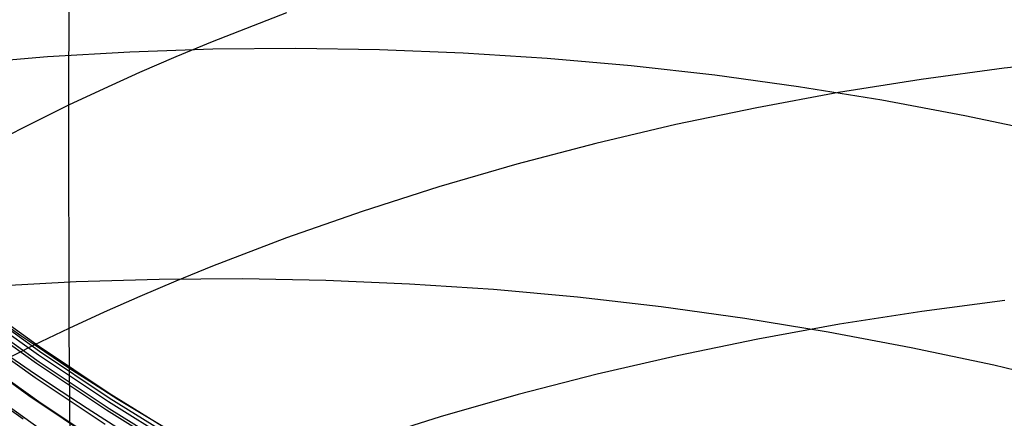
# Model space of a CAD drawing. Extents: x -383 to 1849, y -1185 to -529.
# Tile 819 of 870: x 1823.47 to 1829.18, y -940.8 to -938.49. Entities that reach past the tile are written whole.
import ezdxf

# ---------------------------------------------------------------- set-up
doc = ezdxf.new("R2010")
doc.units = 0
doc.layers.add('PREDEFINITO', color=7, linetype='CONTINUOUS')

msp = doc.modelspace()

# ---------------------------------------------------------------- linework, layer by layer
at = {"layer": 'PREDEFINITO'}
for p, q in [((1823.756328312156, -937.7176753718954, 638.4933677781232), (1823.75515417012, -938.9826165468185, 640.0355640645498)), ((1825.017726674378, -938.4464732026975, 640.5410791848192), (1824.588085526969, -938.6140666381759, 640.3822682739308)), ((1824.588085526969, -938.6140666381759, 640.3822682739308), (1824.376455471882, -938.702036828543, 640.2992223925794)), ((1824.109805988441, -938.6738264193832, 507.4444088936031), (1823.631904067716, -938.7018866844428, 507.5555950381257)), ((1824.590466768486, -938.6575973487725, 507.3424768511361), (1824.109805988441, -938.6738264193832, 507.4444088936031)), ((1825.073348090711, -938.6531964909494, 507.2498956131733), (1824.590466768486, -938.6575973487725, 507.3424768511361)), ((1825.557911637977, -938.6606208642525, 507.1667618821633), (1825.073348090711, -938.6531964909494, 507.2498956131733)), ((1826.043619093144, -938.6798674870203, 507.0931723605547), (1825.557911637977, -938.6606208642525, 507.1667618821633)), ((1823.631904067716, -938.7018866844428, 507.5555950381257), (1823.15729932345, -938.7417811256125, 507.6759385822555)), ((1824.376455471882, -938.702036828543, 640.2992223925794), (1824.167044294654, -938.7927865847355, 640.2137541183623)), ((1826.529932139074, -938.7109333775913, 507.029223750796), (1826.043619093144, -938.6798674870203, 507.0931723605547)), ((1827.016312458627, -938.7538155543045, 506.9750127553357), (1826.529932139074, -938.7109333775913, 507.029223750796)), ((1829.666131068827, -938.7129196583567, 643.1388400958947), (1829.180897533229, -938.7671437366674, 643.0775038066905)), ((1827.502221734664, -938.8085110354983, 506.9306360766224), (1827.016312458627, -938.7538155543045, 506.9750127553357)), ((1829.180897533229, -938.7671437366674, 643.0775038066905), (1828.698749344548, -938.8324484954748, 643.0059777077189)), ((1824.167044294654, -938.7927865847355, 640.2137541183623), (1823.959920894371, -938.8863138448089, 640.1258668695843)), ((1827.987121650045, -938.8750168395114, 506.8961904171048), (1827.502221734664, -938.8085110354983, 506.9306360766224)), ((1828.698749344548, -938.8324484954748, 643.0059777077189), (1828.220237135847, -938.9088169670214, 642.9242901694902)), ((1823.959920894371, -938.8863138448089, 640.1258668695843), (1823.755154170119, -938.9826165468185, 640.0355640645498)), ((1828.470473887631, -938.9533299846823, 506.8717724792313), (1827.987121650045, -938.8750168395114, 506.8961904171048)), ((1828.220237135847, -938.9088169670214, 642.9242901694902), (1827.745911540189, -938.9962321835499, 642.8324695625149)), ((1828.951740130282, -939.0434474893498, 506.8574789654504), (1828.470473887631, -938.9533299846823, 506.8717724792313)), ((1823.755154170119, -938.9826165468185, 640.0355640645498), (1823.552806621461, -939.0816853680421, 639.9428554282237)), ((1823.75515417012, -938.9826165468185, 640.0355640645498), (1823.756233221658, -940.2772729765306, 641.554777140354)), ((1827.745911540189, -938.9962321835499, 642.8324695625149), (1827.276323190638, -939.0946771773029, 642.7305442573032)), ((1829.430382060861, -939.1453663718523, 506.8534065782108), (1828.951740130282, -939.0434474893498, 506.8574789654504)), ((1823.552806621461, -939.0816853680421, 639.9428554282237), (1823.352915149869, -939.1834819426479, 639.8477759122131)), ((1827.276323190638, -939.0946771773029, 642.7305442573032), (1826.812022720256, -939.2041349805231, 642.6185426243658)), ((1826.812022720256, -939.2041349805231, 642.6185426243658), (1826.353560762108, -939.3245886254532, 642.4964930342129)), ((1826.353560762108, -939.3245886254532, 642.4964930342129), (1825.901487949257, -939.4560211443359, 642.364423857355)), ((1825.901487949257, -939.4560211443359, 642.364423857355), (1825.456354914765, -939.5984155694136, 642.2223634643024)), ((1825.456354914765, -939.5984155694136, 642.2223634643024), (1825.018712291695, -939.7517549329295, 642.0703402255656)), ((1825.018712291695, -939.7517549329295, 642.0703402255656), (1824.589110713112, -939.9160222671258, 641.908382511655)), ((1824.589110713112, -939.9160222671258, 641.908382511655), (1824.377497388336, -940.002248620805, 641.823687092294)), ((1824.762446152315, -939.9895320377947, 505.7576388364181), (1824.279599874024, -939.9920267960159, 505.8524140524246)), ((1825.247011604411, -939.9986872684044, 505.672534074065), (1824.762446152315, -939.9895320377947, 505.7576388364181)), ((1823.799012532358, -940.0061762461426, 505.9567601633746), (1823.321223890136, -940.0319850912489, 506.0705776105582)), ((1824.279599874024, -939.9920267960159, 505.8524140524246), (1823.799012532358, -940.0061762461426, 505.9567601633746)), ((1824.377497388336, -940.002248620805, 641.823687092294), (1824.168100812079, -940.0912006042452, 641.7365186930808)), ((1825.732756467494, -940.0194877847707, 505.5971993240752), (1825.247011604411, -939.9986872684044, 505.672534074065)), ((1826.219140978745, -940.0519288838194, 505.5317341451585), (1825.732756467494, -940.0194877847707, 505.5971993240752)), ((1823.188953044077, -940.095931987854, 576.4643545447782), (1823.585327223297, -940.3810017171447, 576.4581898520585)), ((1824.168100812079, -940.0912006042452, 641.7365186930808), (1823.960989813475, -940.1828760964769, 641.6468808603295)), ((1826.705625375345, -940.0960058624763, 505.4762380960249), (1826.219140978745, -940.0519288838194, 505.5317341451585)), ((1827.191669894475, -940.151714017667, 505.4308107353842), (1826.705625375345, -940.0960058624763, 505.4762380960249)), ((1823.183370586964, -940.1459586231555, 573.3826581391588), (1823.579806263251, -940.4304818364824, 573.3832253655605)), ((1823.188891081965, -940.1226692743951, 575.0357498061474), (1823.585284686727, -940.4077499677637, 575.0361237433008)), ((1827.676734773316, -940.2190486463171, 505.3955516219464), (1827.191669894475, -940.151714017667, 505.4308107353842)), ((1829.184487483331, -940.1140913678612, 644.6059851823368), (1828.703172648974, -940.1780442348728, 644.5331503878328)), ((1823.173167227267, -940.1942352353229, 571.9044573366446), (1823.569563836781, -940.4788027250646, 571.9084224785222)), ((1823.187853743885, -940.1870380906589, 579.2758505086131), (1823.584294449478, -940.4708776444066, 579.2550328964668)), ((1823.960989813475, -940.1828760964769, 641.6468808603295), (1823.756233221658, -940.2772729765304, 641.5547771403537)), ((1828.160280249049, -940.2980050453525, 505.3705603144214), (1827.676734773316, -940.2190486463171, 505.3955516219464)), ((1828.703172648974, -940.1780442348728, 644.5331503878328), (1828.225471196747, -940.2528835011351, 644.4499151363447)), ((1828.225471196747, -940.2528835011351, 644.4499151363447), (1827.751929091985, -940.3385928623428, 644.3563078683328)), ((1823.164129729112, -940.2769909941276, 570.4488734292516), (1823.560834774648, -940.5619180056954, 570.4568104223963)), ((1823.756233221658, -940.2772729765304, 641.5547771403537), (1823.553893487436, -940.3743820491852, 641.4602174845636)), ((1823.756233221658, -940.2772729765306, 641.554777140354), (1823.767305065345, -941.5964411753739, 643.051794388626)), ((1828.641766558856, -940.3885785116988, 505.3559363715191), (1828.160280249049, -940.2980050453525, 505.3705603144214)), ((1823.128297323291, -940.382198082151, 568.9845350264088), (1823.524842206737, -940.6664404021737, 568.9961768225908)), ((1823.553893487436, -940.3743820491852, 641.4602174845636), (1823.354007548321, -940.4741658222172, 641.3632374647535)), ((1823.585327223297, -940.3810017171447, 576.4581898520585), (1823.990809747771, -940.6522320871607, 576.4528031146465)), ((1827.751929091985, -940.3385928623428, 644.3563078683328), (1827.283092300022, -940.4351560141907, 644.2523570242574)), ((1829.120653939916, -940.4907643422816, 505.3517793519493), (1828.641766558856, -940.3885785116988, 505.3559363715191)), ((1823.199950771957, -940.4276745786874, 582.3896921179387), (1823.59660224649, -940.7106385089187, 582.3587588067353)), ((1823.579806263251, -940.4304818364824, 573.3832253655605), (1823.985350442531, -940.7011700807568, 573.3841265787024)), ((1823.585284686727, -940.4077499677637, 575.0361237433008), (1823.990785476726, -940.6789677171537, 575.0369298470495)), ((1827.283092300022, -940.4351560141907, 644.2523570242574), (1826.819506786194, -940.5425566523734, 644.1380910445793)), ((1823.569563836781, -940.4788027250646, 571.9084224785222), (1823.975067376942, -940.7495254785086, 571.9124254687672)), ((1823.584294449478, -940.4708776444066, 579.2550328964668), (1823.989842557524, -940.7409618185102, 579.2357041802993)), ((1829.596402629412, -940.6045578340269, 505.3581888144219), (1829.120653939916, -940.4907643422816, 505.3517793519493)), ((1823.0950257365, -940.518151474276, 567.5229258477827), (1823.491532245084, -940.8021314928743, 567.5383006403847)), ((1823.560834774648, -940.5619180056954, 570.4568104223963), (1823.966607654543, -940.8329653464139, 570.4644571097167)), ((1826.819506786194, -940.5425566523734, 644.1380910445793), (1826.361718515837, -940.6607784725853, 644.0135383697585)), ((1823.201181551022, -940.5822962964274, 583.9118114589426), (1823.59785417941, -940.8646219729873, 583.8754467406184)), ((1823.524842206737, -940.6664404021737, 568.9961768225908), (1823.930491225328, -940.9368577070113, 569.0072168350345)), ((1823.990809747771, -940.6522320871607, 576.4528031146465), (1824.405100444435, -940.9091637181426, 576.4482100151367)), ((1826.361718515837, -940.6607784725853, 644.0135383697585), (1825.910273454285, -940.7898051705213, 643.8787274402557)), ((1823.59660224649, -940.7106385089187, 582.3587588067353), (1824.002319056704, -940.9798809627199, 582.3298058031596)), ((1823.985350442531, -940.7011700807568, 573.3841265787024), (1824.39970176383, -940.9575669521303, 573.3853651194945)), ((1823.990785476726, -940.6789677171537, 575.0369298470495), (1824.405093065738, -940.9358626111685, 575.0381728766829)), ((1823.975067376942, -940.7495254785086, 571.9124254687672), (1824.389377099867, -941.0059462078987, 571.9164626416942)), ((1823.989842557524, -940.7409618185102, 579.2357041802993), (1824.404196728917, -940.9968361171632, 579.2179033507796)), ((1825.910273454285, -940.7898051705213, 643.8787274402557), (1825.465717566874, -940.9296204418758, 643.7336866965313))]:
    msp.add_line(p, q, dxfattribs=at)
at = {"layer": 'PREDEFINITO', "extrusion": (0.001264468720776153, 0.04270824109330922, 0.999086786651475)}
msp.add_arc((-1858.565110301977, 897.1737271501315, 530.6082208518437), 14.9974366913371, 125.1953050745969, 297.2997336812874, dxfattribs=at)
at = {"layer": 'PREDEFINITO', "extrusion": (-0.01680346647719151, -0.114563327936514, 0.9932738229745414)}
msp.add_arc((1947.266360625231, -580.7659228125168, 654.0302628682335), 14.9416585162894, 95.84327124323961, 275.2787165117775, dxfattribs=at)
at = {"layer": 'PREDEFINITO', "extrusion": (0.01527697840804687, 0.101694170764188, 0.9946984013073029)}
msp.add_arc((-1949.427669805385, 700.9212284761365, 493.7866391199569), 14.99696096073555, 132.0550495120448, 314.6365593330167, dxfattribs=at)
at = {"layer": 'PREDEFINITO', "extrusion": (-0.01682422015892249, -0.171810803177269, 0.9849862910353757)}
msp.add_arc((1913.771170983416, -633.2235835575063, 707.5748562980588), 14.96078830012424, 82.65114577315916, 280.0999895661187, dxfattribs=at)
at = {"layer": 'PREDEFINITO', "extrusion": (-0.0169148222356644, -0.07459487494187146, 0.9970704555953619)}
msp.add_arc((1991.818707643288, -454.2157462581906, 615.4053433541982), 14.93819540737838, 107.3243062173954, 274.6342481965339, dxfattribs=at)
at = {"layer": 'PREDEFINITO', "extrusion": (-0.01683288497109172, -0.3075132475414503, 0.9513949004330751)}
msp.add_arc((1880.171093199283, -604.8759386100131, 826.0284236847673), 14.97897654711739, 55.8389829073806, 295.2730315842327, dxfattribs=at)
at = {"layer": 'PREDEFINITO', "extrusion": (-0.01680727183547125, -0.3261209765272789, 0.9451786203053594)}
msp.add_arc((1877.534512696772, -594.1837602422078, 841.425734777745), 14.97443206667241, 51.68409155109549, 297.6498818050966, dxfattribs=at)
at = {"layer": 'PREDEFINITO', "extrusion": (0.06085069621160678, 0.2938485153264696, 0.9539131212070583)}
msp.add_arc((-1982.010637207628, 681.2031101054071, 358.4059843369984), 14.95304766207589, 35.41266342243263, 135.0622067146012, dxfattribs=at)
at = {"layer": 'PREDEFINITO', "extrusion": (0.05640473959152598, 0.2750530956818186, 0.959773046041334)}
msp.add_arc((-1980.98269314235, 677.388495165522, 372.7477319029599), 14.97554083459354, 41.4003880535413, 134.8305370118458, dxfattribs=at)
at = {"layer": 'PREDEFINITO', "extrusion": (0.05190493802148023, 0.2561864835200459, 0.9652328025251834)}
msp.add_arc((-1979.707173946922, 674.1646071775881, 386.8361147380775), 14.98700380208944, 44.79781140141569, 134.6350759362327, dxfattribs=at)
at = {"layer": 'PREDEFINITO', "extrusion": (0.04740610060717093, 0.2372513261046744, 0.9702909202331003)}
msp.add_arc((-1978.250708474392, 671.3365629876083, 400.766770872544), 14.97539275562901, 48.0894225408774, 134.4820405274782, dxfattribs=at)
at = {"layer": 'PREDEFINITO', "extrusion": (-0.01586804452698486, -0.02079063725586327, 0.9996579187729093)}
msp.add_arc((2018.982025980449, 389.0888880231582, 565.4544272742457), 15.45497952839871, 294.5706289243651, 339.7623634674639, dxfattribs=at)
at = {"layer": 'PREDEFINITO', "extrusion": (-0.00812877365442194, 0.002595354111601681, 0.9999635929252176)}
msp.add_arc((1836.520092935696, -928.9723766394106, 554.6233643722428), 15.48731450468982, 252.3568624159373, 302.3452437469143, dxfattribs=at)
at = {"layer": 'PREDEFINITO', "extrusion": (-0.01274895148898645, -0.01582784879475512, 0.9997934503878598)}
msp.add_arc((2008.491887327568, 438.422641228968, 564.90114907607), 15.48746778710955, 293.6472372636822, 341.1921149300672, dxfattribs=at)
at = {"layer": 'PREDEFINITO', "extrusion": (-0.003394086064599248, 0.02308004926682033, 0.9997278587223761)}
msp.add_arc((-1677.459489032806, 1197.295913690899, 542.40408859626), 15.44522063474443, 61.51104550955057, 114.0532646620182, dxfattribs=at)

doc.saveas('drawing.dxf')
